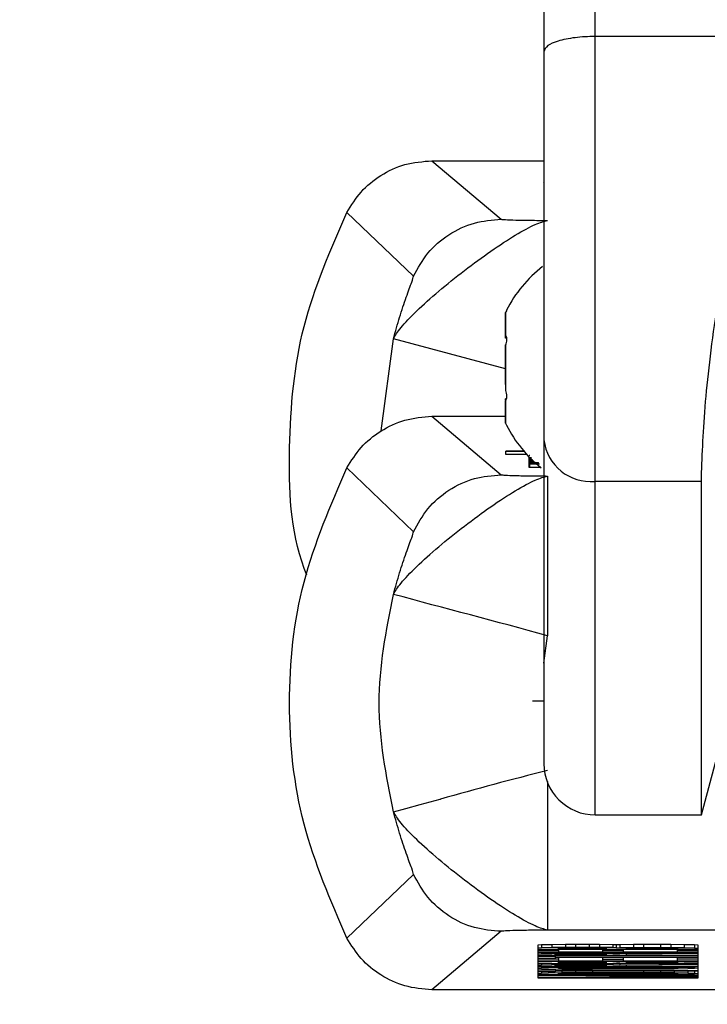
# Model space of a CAD drawing. Header units: inches. Extents: x 218.9 to 312.4, y 214.8 to 247.8.
# Tile 285 of 319: x 275.0143 to 275.0673, y 243.2875 to 243.3634. Entities that reach past the tile are written whole.
import ezdxf

# ---------------------------------------------------------------- set-up
doc = ezdxf.new("R2010")
doc.units = ezdxf.units.IN
doc.header["$LTSCALE"] = 0.25
doc.header["$MEASUREMENT"] = 0
doc.layers.add('ANNOTATIONS', color=1, linetype='Continuous')
doc.layers.add('MOTOR LH', color=7, linetype='Continuous')
doc.styles.add('ARIAL', font='arial.ttf', dxfattribs={"height": 0.09375})
doc.dimstyles.new('STANDARD$0', dxfattribs={"dimtxt": 0.09375, "dimasz": 0.09375, "dimexe": 0.03125, "dimexo": 0.046875, "dimgap": 0.09, "dimtad": 0, "dimtih": 1, "dimtoh": 1, "dimdec": 4, "dimzin": 0, "dimdsep": 46, "dimtxsty": 'ARIAL', "dimcen": 0.09, "dimadec": 0, "dimazin": 0, "dimtfac": 1, "dimtdec": 4, "dimtofl": 0, "dimtmove": 0, "dimatfit": 1, "dimfxl": 1, "dimtolj": 1, "dimtzin": 0, "dimarcsym": 0})

# ---------------------------------------------------------------- blocks, each defined once
blk = doc.blocks.new('*D90')
at = {"layer": 'ANNOTATIONS', "color": 0, "lineweight": -2, "transparency": 16777216}
for p, q in [((274.6393342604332, 245.2463276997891), (274.6393342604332, 245.5328515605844)), ((276.0917321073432, 243.2610440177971), (276.0917321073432, 245.5328515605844)), ((274.7330842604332, 245.5016015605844), (275.1844370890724, 245.5016015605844)), ((275.9979821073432, 245.5016015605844), (275.5466292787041, 245.5016015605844))]:
    blk.add_line(p, q, dxfattribs=at)
at = {"layer": 'ANNOTATIONS', "color": 0, "transparency": 16777216}
for points in [[(274.7330842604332, 245.5172265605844), (274.7330842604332, 245.4859765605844), (274.6393342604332, 245.5016015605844)], [(275.9979821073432, 245.5172265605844), (275.9979821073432, 245.4859765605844), (276.0917321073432, 245.5016015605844)]]:
    blk.add_solid(points, dxfattribs=at)
at = {"layer": 'defpoints', "color": 0, "transparency": 16777216}
for p in [(274.6393342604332, 245.5016015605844), (274.6393342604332, 245.1994526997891), (276.0917321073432, 243.2141690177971)]:
    blk.add_point(p, dxfattribs=at)
at = {"layer": 'ANNOTATIONS', "color": 0, "transparency": 16777216, "insert": (275.3655331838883, 245.5016015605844), "char_height": 0.09375, "attachment_point": 5, "style": 'ARIAL'}
blk.add_mtext('\\A1;25"', dxfattribs=at)
blk = doc.blocks.new('*D92')
at = {"layer": 'ANNOTATIONS', "color": 0, "lineweight": -2, "transparency": 16777216}
for p, q in [((274.7479817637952, 244.5695748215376), (274.7479817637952, 245.2307026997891)), ((276.0917321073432, 243.2610440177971), (276.0917321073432, 245.2307026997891)), ((274.8417317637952, 245.1994526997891), (275.1295350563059, 245.1994526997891)), ((275.9979821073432, 245.1994526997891), (275.7101788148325, 245.1994526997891))]:
    blk.add_line(p, q, dxfattribs=at)
at = {"layer": 'ANNOTATIONS', "color": 0, "transparency": 16777216}
for points in [[(274.8417317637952, 245.2150776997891), (274.8417317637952, 245.1838276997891), (274.7479817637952, 245.1994526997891)], [(275.9979821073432, 245.2150776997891), (275.9979821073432, 245.1838276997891), (276.0917321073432, 245.1994526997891)]]:
    blk.add_solid(points, dxfattribs=at)
at = {"layer": 'defpoints', "color": 0, "transparency": 16777216}
for p in [(274.7479817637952, 245.1994526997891), (274.7479817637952, 244.5226998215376), (276.0917321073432, 243.2141690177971)]:
    blk.add_point(p, dxfattribs=at)
at = {"layer": 'ANNOTATIONS', "color": 0, "transparency": 16777216, "insert": (275.4198569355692, 245.1994526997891), "char_height": 0.09375, "attachment_point": 5, "style": 'ARIAL'}
blk.add_mtext('\\A1;21 1/2"', dxfattribs=at)

msp = doc.modelspace()

# ---------------------------------------------------------------- linework, layer by layer
at = {"layer": 'MOTOR LH'}
for p, q in [((275.0586498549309, 243.327828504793), (275.0586498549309, 243.3797807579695)), ((275.0694760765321, 243.3621011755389), (275.0586498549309, 243.3620988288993)), ((275.0460847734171, 243.352531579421), (275.0514128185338, 243.3480236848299)), ((275.0460847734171, 243.352531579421), (275.0547121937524, 243.352531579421)), ((275.054645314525, 243.3508396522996), (275.054645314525, 243.3508185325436)), ((275.0395376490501, 243.34855402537), (275.0446697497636, 243.3436378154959)), ((275.0517601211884, 243.338857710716), (275.0517601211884, 243.3408500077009)), ((275.042182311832, 243.3317192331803), (275.0431186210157, 243.3388084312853)), ((275.0517601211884, 243.336494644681), (275.0431139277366, 243.3388084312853)), ((275.0517601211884, 243.3389820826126), (275.051809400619, 243.3389820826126)), ((275.0518246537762, 243.338857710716), (275.0517601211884, 243.338857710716)), ((275.0517601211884, 243.3352908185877), (275.0517601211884, 243.3383367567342)), ((275.0518058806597, 243.3341832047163), (275.0517601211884, 243.3341832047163)), ((275.0517601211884, 243.3341174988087), (275.0517601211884, 243.3341832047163)), ((275.0517601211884, 243.3323152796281), (275.0517601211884, 243.3340517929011)), ((275.0460859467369, 243.3328432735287), (275.0514128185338, 243.3283353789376)), ((275.0460859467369, 243.3328432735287), (275.0517601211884, 243.3328432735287)), ((275.0531598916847, 243.3301610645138), (275.0517742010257, 243.3301610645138)), ((275.0517742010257, 243.3298958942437), (275.0517742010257, 243.3301610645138)), ((275.0531763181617, 243.3301399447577), (275.0517742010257, 243.3301399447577)), ((275.0533969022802, 243.3298958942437), (275.0517742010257, 243.3298958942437)), ((275.0536174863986, 243.329825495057), (275.053583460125, 243.3298325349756)), ((275.053583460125, 243.3297762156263), (275.053583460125, 243.3298325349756)), ((275.053583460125, 243.3289103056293), (275.053583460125, 243.3296987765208)), ((275.0536726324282, 243.3294688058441), (275.053583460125, 243.3294828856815)), ((275.0537289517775, 243.3295720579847), (275.0536174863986, 243.3295790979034)), ((275.0541748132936, 243.3291426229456), (275.053625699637, 243.3291426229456)), ((275.053625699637, 243.328896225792), (275.053625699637, 243.3291426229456)), ((275.0536726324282, 243.3295180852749), (275.0536726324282, 243.3296096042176)), ((275.0538157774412, 243.3294688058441), (275.0536726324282, 243.3294688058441)), ((275.0536726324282, 243.3292224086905), (275.0536726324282, 243.3294688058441)), ((275.0537289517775, 243.3295556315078), (275.0537289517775, 243.3296823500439)), ((275.0537289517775, 243.3293561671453), (275.0537289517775, 243.3294523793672)), ((275.0537289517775, 243.3294523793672), (275.0538345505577, 243.3294523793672)), ((275.0538556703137, 243.3294312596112), (275.0537289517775, 243.3294312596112)), ((275.0537289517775, 243.3293772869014), (275.0539143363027, 243.3293772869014)), ((275.0539354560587, 243.3293561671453), (275.0537289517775, 243.3293561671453)), ((275.0540692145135, 243.3291778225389), (275.0540692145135, 243.3292271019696)), ((275.0544024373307, 243.328896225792), (275.0544024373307, 243.3289501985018)), ((275.0395376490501, 243.3288657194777), (275.0446697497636, 243.3239495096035)), ((275.0544024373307, 243.328896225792), (275.053625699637, 243.328896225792)), ((275.0544657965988, 243.3289126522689), (275.0544024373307, 243.3289103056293)), ((275.0549926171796, 243.3282415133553), (275.0549926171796, 243.3159404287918)), ((275.0668396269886, 243.327828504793), (275.0586498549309, 243.327828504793)), ((275.0668396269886, 243.3021351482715), (275.0668396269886, 243.327828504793)), ((275.0547133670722, 243.3138167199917), (275.0549926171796, 243.3159404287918)), ((275.0668396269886, 243.3021351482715), (275.0694772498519, 243.3119769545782)), ((275.0538228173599, 243.3109280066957), (275.0547133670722, 243.3109280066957)), ((275.0586510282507, 243.3021351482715), (275.0668396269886, 243.3021351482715)), ((275.0395376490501, 243.2926406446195), (275.0446709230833, 243.297549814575)), ((275.0514128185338, 243.293163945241), (275.0460859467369, 243.2886630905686)), ((275.0938048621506, 243.2932578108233), (275.0549926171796, 243.2932578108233)), ((275.0542710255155, 243.2921149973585), (275.0545326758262, 243.2921361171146)), ((275.0542710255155, 243.2895595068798), (275.0542710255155, 243.2921149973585)), ((275.0545326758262, 243.2918897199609), (275.0542710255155, 243.2918686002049)), ((275.0545326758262, 243.2921361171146), (275.0553176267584, 243.292154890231)), ((275.0545326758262, 243.2921361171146), (275.0545326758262, 243.2918897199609)), ((275.0553176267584, 243.2919084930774), (275.0545326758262, 243.2918897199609)), ((275.0553176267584, 243.292154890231), (275.0563654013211, 243.2921689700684)), ((275.0553176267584, 243.292154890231), (275.0553176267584, 243.2919084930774)), ((275.0563654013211, 243.2919225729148), (275.0553176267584, 243.2919084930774)), ((275.0558409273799, 243.291873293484), (275.0561025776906, 243.2918850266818)), ((275.0558409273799, 243.2917864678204), (275.0558409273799, 243.291873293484)), ((275.0595063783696, 243.2917864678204), (275.0558409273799, 243.2917864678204)), ((275.0561025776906, 243.2918850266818), (275.0566270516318, 243.29189441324)), ((275.0563654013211, 243.2921689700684), (275.0571503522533, 243.2921736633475)), ((275.0563654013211, 243.2921689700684), (275.0563654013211, 243.2919225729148)), ((275.0571503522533, 243.2919272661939), (275.0563654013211, 243.2919225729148)), ((275.0566270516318, 243.29189441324), (275.057412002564, 243.2918991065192)), ((275.0571503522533, 243.2921736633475), (275.0581969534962, 243.2921736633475)), ((275.0571503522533, 243.2921736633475), (275.0571503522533, 243.2919272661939)), ((275.0581969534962, 243.2919272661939), (275.0571503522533, 243.2919272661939)), ((275.057412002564, 243.2918991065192), (275.0579353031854, 243.2918991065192)), ((275.0579353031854, 243.2918991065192), (275.0587202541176, 243.29189441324)), ((275.0581969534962, 243.2921736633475), (275.0589830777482, 243.2921689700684)), ((275.0581969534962, 243.2921736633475), (275.0581969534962, 243.2919272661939)), ((275.0589830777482, 243.2919225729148), (275.0581969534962, 243.2919272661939)), ((275.0587202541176, 243.29189441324), (275.0592447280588, 243.2918850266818)), ((275.0589830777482, 243.2921689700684), (275.060029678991, 243.292154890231)), ((275.0589830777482, 243.2921689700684), (275.0589830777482, 243.2919225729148)), ((275.060029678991, 243.2919084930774), (275.0589830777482, 243.2919225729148)), ((275.0592447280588, 243.2918850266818), (275.0595063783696, 243.291873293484)), ((275.0595063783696, 243.291873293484), (275.0595063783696, 243.2917864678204)), ((275.060029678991, 243.292154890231), (275.0602913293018, 243.2921455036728)), ((275.060029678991, 243.292154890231), (275.060029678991, 243.2919084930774)), ((275.0602913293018, 243.2918991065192), (275.060029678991, 243.2919084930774)), ((275.0602913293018, 243.2921455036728), (275.0605529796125, 243.292154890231)), ((275.0602913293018, 243.2918991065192), (275.0602913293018, 243.2921455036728)), ((275.0602913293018, 243.2918991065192), (275.0605529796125, 243.2919084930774)), ((275.0605529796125, 243.292154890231), (275.0616007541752, 243.2921689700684)), ((275.0605529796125, 243.292154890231), (275.0605529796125, 243.2919084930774)), ((275.0605529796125, 243.2919084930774), (275.0616007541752, 243.2919225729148)), ((275.0610762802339, 243.291873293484), (275.0613379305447, 243.2918850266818)), ((275.0610762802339, 243.2917864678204), (275.0610762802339, 243.291873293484)), ((275.0650033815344, 243.2917864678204), (275.0610762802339, 243.2917864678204)), ((275.0613379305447, 243.2918850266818), (275.0618624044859, 243.29189441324)), ((275.0616007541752, 243.2921689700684), (275.0623857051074, 243.2921736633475)), ((275.0616007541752, 243.2921689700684), (275.0616007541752, 243.2919225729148)), ((275.0616007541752, 243.2919225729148), (275.0623857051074, 243.2919272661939)), ((275.0618624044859, 243.29189441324), (275.0626473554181, 243.2918991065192)), ((275.0623857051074, 243.2921736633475), (275.063693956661, 243.2921736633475)), ((275.0623857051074, 243.2921736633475), (275.0623857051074, 243.2919272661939)), ((275.0623857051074, 243.2919272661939), (275.063693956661, 243.2919272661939)), ((275.0626473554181, 243.2918991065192), (275.0634323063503, 243.2918991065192)), ((275.0634323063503, 243.2918991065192), (275.0642184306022, 243.29189441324)), ((275.063693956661, 243.2921736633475), (275.064480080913, 243.2921689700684)), ((275.063693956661, 243.2921736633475), (275.063693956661, 243.2919272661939)), ((275.063693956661, 243.2919272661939), (275.064480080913, 243.2919225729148)), ((275.0642184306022, 243.29189441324), (275.0647417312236, 243.2918873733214)), ((275.064480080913, 243.2921689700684), (275.0655266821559, 243.292154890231)), ((275.064480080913, 243.2921689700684), (275.064480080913, 243.2919225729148)), ((275.064480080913, 243.2919225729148), (275.0655266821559, 243.2919084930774)), ((275.0647417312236, 243.2918873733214), (275.0650033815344, 243.291873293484)), ((275.0650033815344, 243.291873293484), (275.0650033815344, 243.2917864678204)), ((275.0655266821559, 243.292154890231), (275.066311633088, 243.2921361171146)), ((275.0655266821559, 243.292154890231), (275.0655266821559, 243.2919084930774)), ((275.0655266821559, 243.2919084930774), (275.066311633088, 243.2918897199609)), ((275.066311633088, 243.2921361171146), (275.0665744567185, 243.2921149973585)), ((275.066311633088, 243.2921361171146), (275.066311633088, 243.2918897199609)), ((275.066311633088, 243.2918897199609), (275.0665744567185, 243.2918686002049)), ((275.0665744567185, 243.2921149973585), (275.0665744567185, 243.2895595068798)), ((275.0665744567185, 243.2917583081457), (275.0542710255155, 243.2917583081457)), ((275.0542710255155, 243.2917231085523), (275.0558409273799, 243.2917231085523)), ((275.0665744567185, 243.2915588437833), (275.0542710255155, 243.2915588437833)), ((275.0542710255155, 243.2915212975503), (275.0665744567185, 243.2915212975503)), ((275.0665744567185, 243.2914954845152), (275.0542710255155, 243.2914954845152)), ((275.0542710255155, 243.2913945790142), (275.0545326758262, 243.2914180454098)), ((275.0665744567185, 243.2912842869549), (275.0542710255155, 243.2912842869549)), ((275.0542710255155, 243.2912490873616), (275.0555792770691, 243.2912490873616)), ((275.0555792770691, 243.2910754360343), (275.0542710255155, 243.2910754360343)), ((275.0542710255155, 243.2910402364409), (275.0558409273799, 243.2910402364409)), ((275.0545326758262, 243.2914954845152), (275.0545326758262, 243.2914180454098)), ((275.0545326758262, 243.2914180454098), (275.0553176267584, 243.2914344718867)), ((275.0553176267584, 243.2914954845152), (275.0553176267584, 243.2914344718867)), ((275.0553176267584, 243.2914344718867), (275.0563654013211, 243.291448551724)), ((275.0555792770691, 243.2913992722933), (275.0558409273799, 243.2914133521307)), ((275.0555792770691, 243.2913124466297), (275.0555792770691, 243.2913992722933)), ((275.0595063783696, 243.2913124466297), (275.0555792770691, 243.2913124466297)), ((275.0555792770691, 243.2912842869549), (275.0555792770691, 243.2911763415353)), ((275.0555792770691, 243.2911763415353), (275.0665744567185, 243.2911763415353)), ((275.0665744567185, 243.2911481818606), (275.0555792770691, 243.2911481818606)), ((275.0555792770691, 243.2911481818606), (275.0555792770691, 243.2910754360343)), ((275.0558409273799, 243.2917583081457), (275.0558409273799, 243.2915846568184)), ((275.0558409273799, 243.2915846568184), (275.0592447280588, 243.2915846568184)), ((275.0558409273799, 243.2914133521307), (275.0563654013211, 243.2914227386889)), ((275.0558409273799, 243.2911481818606), (275.0558409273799, 243.290901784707)), ((275.0563654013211, 243.2914954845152), (275.0563654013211, 243.291448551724)), ((275.0563654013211, 243.291448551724), (275.0571503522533, 243.2914532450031)), ((275.0563654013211, 243.2914227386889), (275.0571503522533, 243.291427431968)), ((275.0571503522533, 243.2914954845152), (275.0571503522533, 243.2914532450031)), ((275.0571503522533, 243.2914532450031), (275.0581969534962, 243.2914532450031)), ((275.0571503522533, 243.291427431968), (275.0579353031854, 243.291427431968)), ((275.0579353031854, 243.291427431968), (275.0587202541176, 243.2914227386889)), ((275.0581969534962, 243.2914954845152), (275.0581969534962, 243.2914532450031)), ((275.0581969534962, 243.2914532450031), (275.0589830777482, 243.291448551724)), ((275.0587202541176, 243.2914227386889), (275.0592447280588, 243.2914133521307)), ((275.0589830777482, 243.2914954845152), (275.0589830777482, 243.291448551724)), ((275.0589830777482, 243.291448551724), (275.060029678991, 243.2914344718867)), ((275.0592447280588, 243.2915846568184), (275.0592447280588, 243.2917583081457)), ((275.0592447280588, 243.2917043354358), (275.0608146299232, 243.2917043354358)), ((275.0592447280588, 243.2914133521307), (275.0595063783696, 243.2913992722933)), ((275.0592447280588, 243.290901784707), (275.0592447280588, 243.2911481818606)), ((275.0592447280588, 243.2910214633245), (275.0608146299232, 243.2910214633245)), ((275.0595063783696, 243.2913992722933), (275.0595063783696, 243.2913124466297)), ((275.060029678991, 243.2914954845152), (275.060029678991, 243.2914344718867)), ((275.060029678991, 243.2914344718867), (275.0605529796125, 243.2914180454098)), ((275.0605529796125, 243.2914954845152), (275.0605529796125, 243.2914180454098)), ((275.0605529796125, 243.2914180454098), (275.0665744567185, 243.2914579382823)), ((275.0608146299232, 243.2917583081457), (275.0608146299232, 243.2915846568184)), ((275.0608146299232, 243.2915846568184), (275.0650033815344, 243.2915846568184)), ((275.0608146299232, 243.2911481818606), (275.0608146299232, 243.290901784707)), ((275.0665744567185, 243.291427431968), (275.0610762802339, 243.2913898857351)), ((275.0610762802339, 243.2913124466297), (275.0610762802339, 243.2913898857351)), ((275.0610762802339, 243.2913124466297), (275.0665744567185, 243.2913124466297)), ((275.0650033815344, 243.2915846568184), (275.0650033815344, 243.2917583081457)), ((275.0650033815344, 243.2917231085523), (275.0665744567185, 243.2917231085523)), ((275.0650033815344, 243.290901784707), (275.0650033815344, 243.2911481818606)), ((275.0650033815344, 243.2910402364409), (275.0665744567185, 243.2910402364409)), ((275.0665744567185, 243.2908759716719), (275.0542710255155, 243.2908759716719)), ((275.0545326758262, 243.2908032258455), (275.0542710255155, 243.29077975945)), ((275.0665744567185, 243.2906718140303), (275.0542710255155, 243.2906694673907)), ((275.0542710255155, 243.2905709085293), (275.0545326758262, 243.2905920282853)), ((275.0665744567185, 243.2904606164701), (275.0542710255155, 243.2904606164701)), ((275.0542710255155, 243.2903526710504), (275.0545326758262, 243.2903737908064)), ((275.0542710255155, 243.2903151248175), (275.0545326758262, 243.2902916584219)), ((275.0545326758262, 243.2908759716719), (275.0545326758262, 243.2908032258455)), ((275.0553176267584, 243.2908196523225), (275.0545326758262, 243.2908032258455)), ((275.0545326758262, 243.2906694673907), (275.0545326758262, 243.2905920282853)), ((275.0545326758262, 243.2905920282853), (275.0553176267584, 243.2906108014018)), ((275.0545326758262, 243.2904606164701), (275.0545326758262, 243.2903737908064)), ((275.0545326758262, 243.2903737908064), (275.0550559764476, 243.2903925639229)), ((275.0545326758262, 243.2902916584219), (275.0550559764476, 243.290275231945)), ((275.0550559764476, 243.2904606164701), (275.0550559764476, 243.2903925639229)), ((275.0550559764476, 243.2903925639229), (275.0561025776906, 243.2904113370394)), ((275.0550559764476, 243.290275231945), (275.0561025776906, 243.2902564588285)), ((275.0553176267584, 243.2908759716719), (275.0553176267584, 243.2908196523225)), ((275.0563654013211, 243.2908337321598), (275.0553176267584, 243.2908196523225)), ((275.0553176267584, 243.2906694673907), (275.0553176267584, 243.2906108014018)), ((275.0553176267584, 243.2906108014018), (275.0563654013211, 243.2906248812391)), ((275.0555792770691, 243.2905756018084), (275.0558409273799, 243.2905896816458)), ((275.0555792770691, 243.2904887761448), (275.0555792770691, 243.2905756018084)), ((275.0595063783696, 243.2904887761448), (275.0555792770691, 243.2904887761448)), ((275.0555792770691, 243.2902658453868), (275.0555792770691, 243.2901344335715)), ((275.0558409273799, 243.290901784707), (275.0592447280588, 243.290901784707)), ((275.0558409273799, 243.2907844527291), (275.0561025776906, 243.2907985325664)), ((275.0558409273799, 243.2906976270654), (275.0558409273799, 243.2907844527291)), ((275.0595063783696, 243.2906976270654), (275.0558409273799, 243.2906976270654)), ((275.0558409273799, 243.2905896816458), (275.0563654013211, 243.2905967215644)), ((275.0558409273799, 243.2903526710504), (275.0561025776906, 243.2903690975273)), ((275.0558409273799, 243.2903151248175), (275.0558409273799, 243.2903526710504)), ((275.0561025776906, 243.290296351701), (275.0558409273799, 243.2903151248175)), ((275.0561025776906, 243.2907985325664), (275.0566270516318, 243.2908079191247)), ((275.0561025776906, 243.2904606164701), (275.0561025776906, 243.2904113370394)), ((275.0561025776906, 243.2904113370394), (275.0571503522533, 243.2904207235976)), ((275.0561025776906, 243.2903690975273), (275.0566270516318, 243.2903831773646)), ((275.0561025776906, 243.290296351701), (275.0561025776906, 243.2903690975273)), ((275.0566270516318, 243.2902846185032), (275.0561025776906, 243.290296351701)), ((275.0561025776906, 243.2902564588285), (275.0571503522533, 243.2902470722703)), ((275.0563654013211, 243.2908759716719), (275.0563654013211, 243.2908337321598)), ((275.0571503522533, 243.2908384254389), (275.0563654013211, 243.2908337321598)), ((275.0563654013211, 243.2906694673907), (275.0563654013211, 243.2906248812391)), ((275.0563654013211, 243.2906248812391), (275.0571503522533, 243.2906295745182)), ((275.0563654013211, 243.2905967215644), (275.0571503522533, 243.2906014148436)), ((275.0566270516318, 243.2908079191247), (275.057412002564, 243.2908126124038)), ((275.0566270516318, 243.2903831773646), (275.057412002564, 243.2903925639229)), ((275.0566270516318, 243.2902846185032), (275.0566270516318, 243.2903831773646)), ((275.057412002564, 243.290275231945), (275.0566270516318, 243.2902846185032)), ((275.0571503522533, 243.2908759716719), (275.0571503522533, 243.2908384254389)), ((275.0581969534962, 243.2908384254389), (275.0571503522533, 243.2908384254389)), ((275.0571503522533, 243.2906694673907), (275.0571503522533, 243.2906295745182)), ((275.0571503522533, 243.2906295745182), (275.0581969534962, 243.2906295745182)), ((275.0571503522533, 243.2906014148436), (275.0579353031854, 243.2906014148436)), ((275.0571503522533, 243.2904606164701), (275.0571503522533, 243.2904207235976)), ((275.0571503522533, 243.2904207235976), (275.0584586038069, 243.2904254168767)), ((275.057412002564, 243.2908126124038), (275.0579353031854, 243.2908126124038)), ((275.057412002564, 243.2903925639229), (275.0584586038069, 243.290397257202)), ((275.057412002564, 243.290275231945), (275.057412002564, 243.2903925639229)), ((275.0584586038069, 243.2902705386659), (275.057412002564, 243.290275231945)), ((275.0579353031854, 243.2908126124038), (275.0587202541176, 243.2908079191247)), ((275.0579353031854, 243.2906014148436), (275.0587202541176, 243.2905967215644)), ((275.0581969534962, 243.2908759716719), (275.0581969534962, 243.2908384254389)), ((275.0589830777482, 243.2908337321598), (275.0581969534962, 243.2908384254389)), ((275.0581969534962, 243.2906694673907), (275.0581969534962, 243.2906295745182)), ((275.0581969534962, 243.2906295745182), (275.0589830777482, 243.2906248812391)), ((275.0584586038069, 243.2904606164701), (275.0584586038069, 243.2904254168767)), ((275.0584586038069, 243.2904254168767), (275.0623857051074, 243.2904254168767)), ((275.0584586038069, 243.290397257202), (275.0623857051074, 243.290397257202)), ((275.0584586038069, 243.2902705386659), (275.0584586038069, 243.290397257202)), ((275.0623857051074, 243.2902705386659), (275.0584586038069, 243.2902705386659)), ((275.0587202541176, 243.2908079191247), (275.0592447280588, 243.2907985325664)), ((275.0587202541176, 243.2905967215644), (275.0592447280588, 243.2905896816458)), ((275.0589830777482, 243.2908759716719), (275.0589830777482, 243.2908337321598)), ((275.060029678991, 243.290821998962), (275.0589830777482, 243.2908337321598)), ((275.0589830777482, 243.2906718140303), (275.0589830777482, 243.2906248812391)), ((275.0589830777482, 243.2906248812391), (275.060029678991, 243.2906108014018)), ((275.0592447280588, 243.2907985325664), (275.0595063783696, 243.2907844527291)), ((275.0592447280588, 243.2905896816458), (275.0595063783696, 243.2905756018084)), ((275.0595063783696, 243.2907844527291), (275.0595063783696, 243.2906976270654)), ((275.0595063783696, 243.2905756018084), (275.0595063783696, 243.2904887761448)), ((275.060029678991, 243.2908759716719), (275.060029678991, 243.290821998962)), ((275.0602913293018, 243.2908126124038), (275.060029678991, 243.290821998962)), ((275.060029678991, 243.2906718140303), (275.060029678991, 243.2906108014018)), ((275.060029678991, 243.2906108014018), (275.0605529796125, 243.2905943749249)), ((275.0602913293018, 243.2908126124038), (275.0602913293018, 243.2908759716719)), ((275.0602913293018, 243.2908126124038), (275.0605529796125, 243.290821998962)), ((275.0605529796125, 243.2908759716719), (275.0605529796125, 243.290821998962)), ((275.0605529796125, 243.290821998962), (275.0616007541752, 243.2908337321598)), ((275.0605529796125, 243.2906718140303), (275.0605529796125, 243.2905943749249)), ((275.0605529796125, 243.2905943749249), (275.0665744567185, 243.2906342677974)), ((275.0608146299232, 243.290901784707), (275.0650033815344, 243.290901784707)), ((275.0610762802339, 243.2907844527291), (275.0613391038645, 243.2907985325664)), ((275.0610762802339, 243.2906976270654), (275.0610762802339, 243.2907844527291)), ((275.0650033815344, 243.2906976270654), (275.0610762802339, 243.2906976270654)), ((275.0665744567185, 243.2906014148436), (275.0610762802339, 243.2905662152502)), ((275.0610762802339, 243.2904887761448), (275.0610762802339, 243.2905662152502)), ((275.0610762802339, 243.2904887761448), (275.0665744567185, 243.2904887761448)), ((275.0613391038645, 243.2907985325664), (275.0618624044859, 243.2908079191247)), ((275.0616007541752, 243.2908759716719), (275.0616007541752, 243.2908337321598)), ((275.0616007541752, 243.2908337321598), (275.0623857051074, 243.2908384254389)), ((275.0618624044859, 243.2908079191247), (275.0626473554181, 243.2908126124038)), ((275.0623857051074, 243.2908759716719), (275.0623857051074, 243.2908384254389)), ((275.0623857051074, 243.2908384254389), (275.063693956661, 243.2908384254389)), ((275.0623857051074, 243.2904606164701), (275.0623857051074, 243.2904254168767)), ((275.0623857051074, 243.2904254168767), (275.063693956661, 243.2904207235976)), ((275.0623857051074, 243.290397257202), (275.0634323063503, 243.2903925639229)), ((275.0623857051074, 243.2902705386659), (275.0623857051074, 243.290397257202)), ((275.0634323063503, 243.290275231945), (275.0623857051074, 243.2902705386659)), ((275.0626473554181, 243.2908126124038), (275.0634323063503, 243.2908126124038)), ((275.0634323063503, 243.2908126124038), (275.0642184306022, 243.2908079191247)), ((275.0634323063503, 243.2903925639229), (275.0642184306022, 243.2903831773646)), ((275.0634323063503, 243.290275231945), (275.0634323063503, 243.2903925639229)), ((275.0642184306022, 243.2902846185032), (275.0634323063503, 243.290275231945)), ((275.063693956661, 243.2908759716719), (275.063693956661, 243.2908384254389)), ((275.063693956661, 243.2908384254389), (275.064480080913, 243.2908337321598)), ((275.063693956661, 243.2904606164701), (275.063693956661, 243.2904207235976)), ((275.063693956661, 243.2904207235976), (275.0647417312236, 243.2904113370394)), ((275.0647417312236, 243.2902564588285), (275.063693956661, 243.2902470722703)), ((275.0642184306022, 243.2908079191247), (275.0647417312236, 243.2907985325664)), ((275.0642184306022, 243.2903831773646), (275.0647417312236, 243.2903714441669)), ((275.0642184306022, 243.2902846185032), (275.0642184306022, 243.2903831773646)), ((275.0647417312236, 243.290296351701), (275.0642184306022, 243.2902846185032)), ((275.064480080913, 243.2908759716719), (275.064480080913, 243.2908337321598)), ((275.064480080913, 243.2908337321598), (275.0655266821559, 243.290821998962)), ((275.0647417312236, 243.2907985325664), (275.0650033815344, 243.2907844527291)), ((275.0647417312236, 243.2904606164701), (275.0647417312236, 243.2904113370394)), ((275.0647417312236, 243.2904113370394), (275.0657883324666, 243.2903925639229)), ((275.0647417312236, 243.2903714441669), (275.0650033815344, 243.2903526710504)), ((275.0647417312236, 243.290296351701), (275.0647417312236, 243.2903714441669)), ((275.0650033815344, 243.2903151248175), (275.0647417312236, 243.290296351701)), ((275.0657883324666, 243.290275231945), (275.0647417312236, 243.2902564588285)), ((275.0650033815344, 243.2907844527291), (275.0650033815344, 243.2906976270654)), ((275.0650033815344, 243.2903526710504), (275.0650033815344, 243.2903151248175)), ((275.0655266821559, 243.2908759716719), (275.0655266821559, 243.290821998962)), ((275.0655266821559, 243.290821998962), (275.066311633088, 243.2908032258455)), ((275.0657883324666, 243.2904606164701), (275.0657883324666, 243.2903925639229)), ((275.0657883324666, 243.2903925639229), (275.066311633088, 243.2903737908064)), ((275.066311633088, 243.2902940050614), (275.0657883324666, 243.290275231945)), ((275.066311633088, 243.2908759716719), (275.066311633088, 243.2908032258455)), ((275.066311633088, 243.2908032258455), (275.0665744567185, 243.29077975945)), ((275.066311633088, 243.2904606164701), (275.066311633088, 243.2903737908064)), ((275.066311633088, 243.2903737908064), (275.0665744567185, 243.2903526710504)), ((275.0665744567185, 243.2903151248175), (275.066311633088, 243.2902940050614)), ((275.0542710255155, 243.2902071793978), (275.0555792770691, 243.2902071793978)), ((275.0555792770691, 243.2900335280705), (275.0542710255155, 243.2900335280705)), ((275.0542710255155, 243.2899232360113), (275.0545326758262, 243.2899467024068)), ((275.0542710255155, 243.2898880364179), (275.0545326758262, 243.2898645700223)), ((275.0542710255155, 243.2897777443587), (275.0665744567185, 243.2897777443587)), ((275.0652650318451, 243.289669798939), (275.0542710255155, 243.2897378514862)), ((275.0542710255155, 243.2896017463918), (275.0652650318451, 243.289669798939)), ((275.0665744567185, 243.2895595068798), (275.0542710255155, 243.2895595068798)), ((275.0545326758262, 243.2900335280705), (275.0545326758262, 243.2899467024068)), ((275.0545326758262, 243.2899467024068), (275.0550559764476, 243.2899654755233)), ((275.0545326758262, 243.2898645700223), (275.0550559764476, 243.2898457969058)), ((275.0550559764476, 243.2900335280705), (275.0550559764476, 243.2899654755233)), ((275.0550559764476, 243.2899654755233), (275.0561025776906, 243.2899842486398)), ((275.0550559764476, 243.2898457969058), (275.0561025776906, 243.2898293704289)), ((275.0555792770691, 243.2901344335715), (275.0665744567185, 243.2901344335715)), ((275.0665744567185, 243.2901062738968), (275.0555792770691, 243.2901062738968)), ((275.0555792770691, 243.2901062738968), (275.0555792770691, 243.2900335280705)), ((275.0558409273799, 243.2899232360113), (275.0561025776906, 243.2899420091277)), ((275.0558409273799, 243.2898880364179), (275.0558409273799, 243.2899232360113)), ((275.0561025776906, 243.2898692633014), (275.0558409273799, 243.2898880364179)), ((275.0561025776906, 243.2901062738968), (275.0561025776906, 243.2899842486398)), ((275.0561025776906, 243.2899842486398), (275.0571503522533, 243.2899912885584)), ((275.0561025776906, 243.2899420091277), (275.0566270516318, 243.2899560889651)), ((275.0561025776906, 243.2898692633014), (275.0561025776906, 243.2899420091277)), ((275.0566270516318, 243.2898551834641), (275.0561025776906, 243.2898692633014)), ((275.0561025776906, 243.2898293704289), (275.0571503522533, 243.2898199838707)), ((275.0566270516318, 243.2899560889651), (275.057412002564, 243.2899654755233)), ((275.0566270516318, 243.2898551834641), (275.0566270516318, 243.2899560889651)), ((275.057412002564, 243.2898457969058), (275.0566270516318, 243.2898551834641)), ((275.0665744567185, 243.2897519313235), (275.0568887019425, 243.2897519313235)), ((275.0568887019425, 243.2897519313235), (275.0665744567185, 243.2896885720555)), ((275.0665744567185, 243.2896510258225), (275.0568887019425, 243.2895876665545)), ((275.0568887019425, 243.2895876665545), (275.0665744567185, 243.2895876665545)), ((275.0571503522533, 243.2902470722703), (275.0584586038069, 243.2902423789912)), ((275.0571503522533, 243.2901062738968), (275.0571503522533, 243.2899912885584)), ((275.0571503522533, 243.2899912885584), (275.0584586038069, 243.2899959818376)), ((275.0571503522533, 243.2898199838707), (275.0584586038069, 243.2898152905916)), ((275.057412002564, 243.2899654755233), (275.0584586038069, 243.2899701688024)), ((275.057412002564, 243.2898457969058), (275.057412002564, 243.2899654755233)), ((275.0584586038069, 243.2898411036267), (275.057412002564, 243.2898457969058)), ((275.0623857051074, 243.2902423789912), (275.0584586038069, 243.2902423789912)), ((275.0584586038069, 243.2901062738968), (275.0584586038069, 243.2899959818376)), ((275.0584586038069, 243.2899959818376), (275.0623857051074, 243.2899959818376)), ((275.0584586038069, 243.2899701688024), (275.0623857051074, 243.2899701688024)), ((275.0584586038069, 243.2898411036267), (275.0584586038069, 243.2899701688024)), ((275.0623857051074, 243.2898411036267), (275.0584586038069, 243.2898411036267)), ((275.0623857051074, 243.2898152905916), (275.0584586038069, 243.2898152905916)), ((275.063693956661, 243.2902470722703), (275.0623857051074, 243.2902423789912)), ((275.0623857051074, 243.2901062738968), (275.0623857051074, 243.2899959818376)), ((275.0623857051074, 243.2899959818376), (275.063693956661, 243.2899912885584)), ((275.0623857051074, 243.2899701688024), (275.0634323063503, 243.2899654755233)), ((275.0623857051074, 243.2898411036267), (275.0623857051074, 243.2899701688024)), ((275.0634323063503, 243.2898457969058), (275.0623857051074, 243.2898411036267)), ((275.063693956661, 243.2898199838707), (275.0623857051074, 243.2898152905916)), ((275.0634323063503, 243.2899654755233), (275.0642184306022, 243.2899560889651)), ((275.0634323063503, 243.2898457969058), (275.0634323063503, 243.2899654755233)), ((275.0642184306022, 243.2898551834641), (275.0634323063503, 243.2898457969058)), ((275.063693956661, 243.2901062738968), (275.063693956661, 243.2899912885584)), ((275.063693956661, 243.2899912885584), (275.0647417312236, 243.2899842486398)), ((275.0647417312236, 243.2898293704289), (275.063693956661, 243.2898199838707)), ((275.0642184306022, 243.2899560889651), (275.0647417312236, 243.2899420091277)), ((275.0642184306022, 243.2898551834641), (275.0642184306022, 243.2899560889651)), ((275.0647417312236, 243.2898692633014), (275.0642184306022, 243.2898551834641)), ((275.0647417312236, 243.2901062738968), (275.0647417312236, 243.2899842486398)), ((275.0647417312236, 243.2899842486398), (275.0657883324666, 243.2899654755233)), ((275.0647417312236, 243.2899420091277), (275.0650033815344, 243.2899232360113)), ((275.0647417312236, 243.2898692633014), (275.0647417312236, 243.2899420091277)), ((275.0650033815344, 243.2898880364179), (275.0647417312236, 243.2898692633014)), ((275.0657883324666, 243.2898457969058), (275.0647417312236, 243.2898293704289)), ((275.0650033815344, 243.2899232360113), (275.0650033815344, 243.2898880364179)), ((275.0657883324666, 243.2901062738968), (275.0657883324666, 243.2899654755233)), ((275.0657883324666, 243.2899654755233), (275.066311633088, 243.2899467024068)), ((275.066311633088, 243.2898645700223), (275.0657883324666, 243.2898457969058)), ((275.066311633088, 243.2901062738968), (275.066311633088, 243.2899467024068)), ((275.066311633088, 243.2899467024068), (275.0665744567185, 243.2899232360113)), ((275.0665744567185, 243.2898880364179), (275.066311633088, 243.2898645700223)), ((275.1027115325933, 243.2886630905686), (275.0460859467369, 243.2886630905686))]:
    msp.add_line(p, q, dxfattribs=at)
at = {"layer": 'MOTOR LH', "flags": 128}
for points in [[(275.0518281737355, 243.3410119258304), (275.0518140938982, 243.340976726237), (275.0517742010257, 243.3408828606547), (275.0517601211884, 243.3408500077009)], [(275.0431139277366, 243.3023791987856), (275.0440596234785, 243.3026326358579), (275.0451871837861, 243.3029330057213), (275.0467289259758, 243.3033483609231), (275.0467300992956, 243.3033460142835)]]:
    msp.add_lwpolyline(points, dxfattribs=at)
at = {"layer": 'MOTOR LH'}
for centre, radius, start, end in [((275.0606184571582, 243.3365824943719), 0.009842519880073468, 127.6538827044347, 153.2864658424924), ((275.0606184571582, 243.3365824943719), 0.00984251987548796, 206.7245517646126, 231.478213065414), ((275.0583135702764, 243.3314359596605), 0.003623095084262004, 186.4441765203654, 275.3256853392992), ((257.2702832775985, 243.3141694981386), 17.78837182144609, 359.9612377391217, 0.04399523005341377), ((273.9373550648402, 239.1644554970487), 4.299295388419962, 74.93241172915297, 75.09628990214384), ((275.1312415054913, 243.0043267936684), 0.3107324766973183, 104.2045490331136, 105.7818133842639), ((275.0586504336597, 243.3060711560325), 0.003937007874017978, 180.0009021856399, 270.0009021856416)]:
    msp.add_arc(centre, radius, start, end, dxfattribs=at)
for points, knots in [([(275.0547110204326, 243.4507572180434), (275.0547110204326, 243.4507572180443), (275.0547110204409, 243.4507572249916), (275.0547110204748, 243.4504472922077), (275.0547110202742, 243.4490644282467), (275.0547110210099, 243.4468106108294), (275.0547110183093, 243.4437630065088), (275.0547110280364, 243.439977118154), (275.0547109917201, 243.4354817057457), (275.0547111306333, 243.4302599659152), (275.054710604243, 243.4242816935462), (275.0547126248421, 243.4176390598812), (275.0547120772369, 243.410362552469), (275.0547122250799, 243.4025966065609), (275.0547121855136, 243.3944635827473), (275.0547121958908, 243.3860860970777), (275.0547121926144, 243.3749172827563), (275.0547121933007, 243.3664778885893), (275.0547121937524, 243.3609231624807)], [0, 0, 0, 0, 8.584899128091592e-06, 0.06392778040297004, 0.1278487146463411, 0.1903500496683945, 0.2528588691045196, 0.3130910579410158, 0.3733157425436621, 0.4350635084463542, 0.4968272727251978, 0.5604164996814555, 0.6240138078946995, 0.688103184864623, 0.7521815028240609, 0.8153024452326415, 0.878433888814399, 1, 1, 1, 1]), ([(275.0586498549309, 243.3620988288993), (275.0583874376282, 243.3620947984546), (275.0578594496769, 243.3620866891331), (275.0570969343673, 243.3620191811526), (275.0563934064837, 243.3619040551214), (275.055622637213, 243.361714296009), (275.0548841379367, 243.3613932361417), (275.0547717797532, 243.3610860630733), (275.0547121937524, 243.3609231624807)], [0, 0, 0, 0, 0.1230267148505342, 0.2475317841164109, 0.3741830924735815, 0.502999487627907, 0.7364297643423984, 1, 1, 1, 1]), ([(275.0547121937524, 243.3609231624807), (275.0547121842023, 243.3597921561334), (275.0547121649, 243.3575062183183), (275.0547123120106, 243.3535158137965), (275.0547117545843, 243.3493252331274), (275.0547137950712, 243.3450948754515), (275.0547132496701, 243.3409765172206), (275.0547133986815, 243.3371264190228), (275.0547133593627, 243.3336786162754), (275.0547133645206, 243.3319061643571), (275.0547133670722, 243.3310293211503)], [0, 0, 0, 0, 0.1237007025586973, 0.2500181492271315, 0.3763217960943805, 0.4999683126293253, 0.6236496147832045, 0.7499823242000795, 0.8763146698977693, 0.9999999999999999, 0.9999999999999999, 0.9999999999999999, 0.9999999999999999]), ([(275.0395376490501, 243.34855402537), (275.0398746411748, 243.349099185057), (275.0405602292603, 243.3502082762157), (275.0421191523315, 243.3514706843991), (275.043994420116, 243.3523581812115), (275.0453809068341, 243.352473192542), (275.0460847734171, 243.352531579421)], [0, 0, 0, 0, 0.237943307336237, 0.4840798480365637, 0.7380869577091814, 1, 1, 1, 1]), ([(275.0668396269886, 243.327828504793), (275.0668985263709, 243.3296210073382), (275.0670163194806, 243.3332058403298), (275.067922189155, 243.3409198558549), (275.0689455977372, 243.3464763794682), (275.0694760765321, 243.3493565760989)], [0, 0, 0, 0, 0.3251000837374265, 0.6501689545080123, 1, 1, 1, 1]), ([(275.0364306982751, 243.320596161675), (275.0363642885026, 243.320770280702), (275.035182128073, 243.3238697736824), (275.0349075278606, 243.3304766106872), (275.03574086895, 243.3398878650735), (275.0382720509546, 243.3456652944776), (275.0395376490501, 243.34855402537)], [0, 0, 0, 0, 0.01945088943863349, 0.3462453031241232, 0.673120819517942, 1, 1, 1, 1]), ([(275.0431139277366, 243.3388084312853), (275.0432661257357, 243.3390682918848), (275.0435707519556, 243.339588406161), (275.0448442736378, 243.3409293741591), (275.0465523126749, 243.3424663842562), (275.0485677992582, 243.344091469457), (275.0506583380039, 243.3456129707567), (275.0525497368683, 243.3468555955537), (275.0541548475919, 243.347716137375), (275.054713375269, 243.3478585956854), (275.0549926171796, 243.3479298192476)], [0, 0, 0, 0, 0.1249422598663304, 0.2500735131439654, 0.375037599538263, 0.5000559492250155, 0.6250584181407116, 0.7499922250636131, 0.8750059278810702, 1, 1, 1, 1]), ([(275.0446697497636, 243.3436378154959), (275.0450034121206, 243.3442498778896), (275.0456847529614, 243.3454997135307), (275.0473412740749, 243.3469076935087), (275.0492993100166, 243.3478527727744), (275.0507182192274, 243.3479675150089), (275.0514128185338, 243.3480236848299)], [0, 0, 0, 0, 0.2448256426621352, 0.4999356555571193, 0.7552032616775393, 0.9999999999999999, 0.9999999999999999, 0.9999999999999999, 0.9999999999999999]), ([(275.0514128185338, 243.3480236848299), (275.051488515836, 243.3480133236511), (275.0516435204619, 243.3479921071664), (275.0525086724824, 243.3479636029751), (275.053611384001, 243.3479429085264), (275.0545389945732, 243.3479341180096), (275.0549926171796, 243.3479298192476)], [0, 0, 0, 0, 0.2428676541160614, 0.4973177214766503, 0.7541769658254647, 1, 1, 1, 1]), ([(275.0431186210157, 243.3388084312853), (275.0432741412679, 243.3393714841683), (275.0435924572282, 243.3405239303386), (275.0440956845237, 243.3420151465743), (275.0445746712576, 243.3432901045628), (275.0446388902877, 243.3435249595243), (275.0446697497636, 243.3436378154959)], [0, 0, 0, 0, 0.2536233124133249, 0.5191114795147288, 0.76891635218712, 1, 1, 1, 1]), ([(275.0517601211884, 243.3408500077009), (275.0517601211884, 243.340753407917), (275.0517601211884, 243.3405601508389), (275.0517601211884, 243.3398435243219), (275.0517601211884, 243.3392833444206), (275.0517601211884, 243.339097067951)], [0, 0, 0, 0, 0.4001462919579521, 0.8005308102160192, 1, 1, 1, 1]), ([(275.0517601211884, 243.339097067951), (275.0517774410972, 243.3390660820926), (275.0518120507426, 243.3390041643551), (275.051833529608, 243.338838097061), (275.051822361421, 243.3386402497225), (275.0517958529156, 243.3384661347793), (275.0517687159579, 243.3383678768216), (275.0517601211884, 243.3383367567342)], [0, 0, 0, 0, 0.2301842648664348, 0.4599675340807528, 0.6796200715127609, 0.8985298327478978, 0.9999999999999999, 0.9999999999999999, 0.9999999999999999, 0.9999999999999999]), ([(275.0517601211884, 243.3383367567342), (275.0517601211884, 243.337877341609), (275.0517601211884, 243.3369594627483), (275.0517601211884, 243.3357227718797), (275.0517601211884, 243.3350519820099), (275.0517601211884, 243.3348285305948)], [0, 0, 0, 0, 0.4005755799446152, 0.8003216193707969, 1, 1, 1, 1]), ([(275.0517601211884, 243.3348285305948), (275.0517781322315, 243.3347565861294), (275.0518142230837, 243.3346124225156), (275.0518323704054, 243.3343992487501), (275.0518247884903, 243.3342223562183), (275.0517950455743, 243.3341195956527), (275.0517686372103, 243.3340807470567), (275.0517601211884, 243.334068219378)], [0, 0, 0, 0, 0.229571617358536, 0.4600197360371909, 0.6791415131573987, 0.8965313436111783, 1, 1, 1, 1]), ([(275.0517601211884, 243.334068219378), (275.0517601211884, 243.3337064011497), (275.0517601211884, 243.332982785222), (275.0517601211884, 243.3324604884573), (275.0517601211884, 243.3323515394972), (275.0517601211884, 243.3323152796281)], [0, 0, 0, 0, 0.4002000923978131, 0.8003774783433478, 1, 1, 1, 1]), ([(275.0395376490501, 243.3288657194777), (275.0398744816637, 243.3294110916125), (275.0405594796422, 243.3305201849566), (275.0421205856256, 243.3317792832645), (275.0439940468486, 243.3326708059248), (275.0453815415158, 243.3327851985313), (275.0460859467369, 243.3328432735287)], [0, 0, 0, 0, 0.2379248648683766, 0.4838547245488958, 0.7379626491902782, 1, 1, 1, 1]), ([(275.0517601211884, 243.3323152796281), (275.0517782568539, 243.3322737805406), (275.0518145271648, 243.3321907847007), (275.0518265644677, 243.3321521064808), (275.0518289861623, 243.3321531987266), (275.0518293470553, 243.3321533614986)], [0, 0, 0, 0, 0.4597581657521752, 0.9194904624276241, 1, 1, 1, 1]), ([(275.0547133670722, 243.3310293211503), (275.0547133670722, 243.3285629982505), (275.0547133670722, 243.3235831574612), (275.0547133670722, 243.3175082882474), (275.0547133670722, 243.3125065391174), (275.0547133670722, 243.3088538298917), (275.0547133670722, 243.306509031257), (275.0547133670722, 243.306216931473), (275.0547133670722, 243.3060704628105)], [0, 0, 0, 0, 0.159573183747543, 0.3221999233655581, 0.487683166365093, 0.6573210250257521, 0.8281692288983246, 1, 1, 1, 1]), ([(275.0537395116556, 243.329522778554), (275.0536915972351, 243.3295250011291), (275.0535913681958, 243.3295296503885), (275.053586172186, 243.3295359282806), (275.053583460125, 243.3295392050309)], [0, 0, 0, 0, 0.478049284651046, 0.9999999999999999, 0.9999999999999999, 0.9999999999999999, 0.9999999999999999]), ([(275.053583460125, 243.3294828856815), (275.0535921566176, 243.329485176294), (275.0536066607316, 243.3294889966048), (275.0537193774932, 243.3294944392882), (275.0538157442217, 243.3294962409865), (275.0538544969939, 243.3294969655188)], [0, 0, 0, 0, 0.472366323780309, 0.7878181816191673, 1, 1, 1, 1]), ([(275.053583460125, 243.3292576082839), (275.0536030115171, 243.3292629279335), (275.0536388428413, 243.3292726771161), (275.0539341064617, 243.3292872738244), (275.0541893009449, 243.3292929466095), (275.0542886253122, 243.3292951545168)], [0, 0, 0, 0, 0.4231416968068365, 0.7754807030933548, 0.9999999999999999, 0.9999999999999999, 0.9999999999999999, 0.9999999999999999]), ([(275.0540692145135, 243.3292271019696), (275.0539720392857, 243.3292302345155), (275.0537359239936, 243.3292378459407), (275.0535999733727, 243.3292473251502), (275.0535873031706, 243.3292552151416), (275.053583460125, 243.3292576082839)], [0, 0, 0, 0, 0.3276249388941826, 0.7960594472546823, 1, 1, 1, 1]), ([(275.053583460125, 243.3291567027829), (275.0535868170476, 243.3291592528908), (275.053593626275, 243.3291644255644), (275.05365072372, 243.3291670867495), (275.0536796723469, 243.3291684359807)], [0, 0, 0, 0, 0.4929961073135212, 1, 1, 1, 1]), ([(275.053625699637, 243.3291426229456), (275.0536151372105, 243.3291449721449), (275.0535939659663, 243.3291496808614), (275.0535869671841, 243.3291543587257), (275.053583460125, 243.3291567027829)], [0, 0, 0, 0, 0.4989043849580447, 1, 1, 1, 1]), ([(275.0536796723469, 243.3291684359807), (275.0537171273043, 243.3291698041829), (275.0537917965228, 243.3291725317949), (275.0539330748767, 243.3291779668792), (275.0540132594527, 243.3291778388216), (275.0540234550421, 243.3291778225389)], [0, 0, 0, 0, 0.4676586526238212, 0.9323119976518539, 0.9999999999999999, 0.9999999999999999, 0.9999999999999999, 0.9999999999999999]), ([(275.0540234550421, 243.3291778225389), (275.0540858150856, 243.3291788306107), (275.0541938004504, 243.3291805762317), (275.0543107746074, 243.3291802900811), (275.0543601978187, 243.3291801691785)], [0, 0, 0, 0, 0.577486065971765, 1, 1, 1, 1]), ([(275.0543285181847, 243.329220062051), (275.0543166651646, 243.3292200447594), (275.0542129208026, 243.3292198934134), (275.054136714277, 243.3292237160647), (275.0540692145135, 243.3292271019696)], [0, 0, 0, 0, 0.1142521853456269, 1, 1, 1, 1]), ([(275.0395376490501, 243.2926406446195), (275.0382830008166, 243.295526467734), (275.0357739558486, 243.3012975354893), (275.0347831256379, 243.3107526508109), (275.0357719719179, 243.3202084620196), (275.0382824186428, 243.3259799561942), (275.0395376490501, 243.3288657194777)], [0, 0, 0, 0, 0.2500077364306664, 0.4999653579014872, 0.7499812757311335, 1, 1, 1, 1]), ([(275.0431139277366, 243.319120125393), (275.043266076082, 243.319379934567), (275.0435705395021, 243.3198998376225), (275.0448442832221, 243.321241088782), (275.046552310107, 243.3227780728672), (275.0485677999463, 243.3244031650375), (275.0506583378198, 243.3259246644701), (275.0525497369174, 243.3271672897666), (275.0541548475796, 243.3280278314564), (275.0547133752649, 243.3281702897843), (275.0549926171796, 243.3282415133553)], [0, 0, 0, 0, 0.1249877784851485, 0.2501125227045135, 0.3750701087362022, 0.5000819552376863, 0.6250779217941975, 0.7500052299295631, 0.8750124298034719, 1, 1, 1, 1]), ([(275.0446697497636, 243.3239495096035), (275.0450034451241, 243.3245614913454), (275.04568485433, 243.3258111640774), (275.0473408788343, 243.3272204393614), (275.0493006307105, 243.328160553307), (275.0507187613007, 243.3282779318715), (275.0514128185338, 243.3283353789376)], [0, 0, 0, 0, 0.2448476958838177, 0.499981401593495, 0.755282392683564, 1, 1, 1, 1]), ([(275.0514128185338, 243.3283353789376), (275.0514885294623, 243.3283250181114), (275.0516435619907, 243.328303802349), (275.0525086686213, 243.328275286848), (275.0536122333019, 243.3282546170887), (275.0545394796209, 243.3282458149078), (275.0549926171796, 243.3282415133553)], [0, 0, 0, 0, 0.2428753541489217, 0.4973334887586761, 0.7543510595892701, 1, 1, 1, 1]), ([(275.053625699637, 243.328896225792), (275.0536151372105, 243.3288985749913), (275.0535939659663, 243.3289032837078), (275.0535869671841, 243.3289079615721), (275.053583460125, 243.3289103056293)], [0, 0, 0, 0, 0.4989043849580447, 1, 1, 1, 1]), ([(275.0431186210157, 243.3191177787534), (275.0432741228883, 243.3196816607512), (275.0435922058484, 243.3208350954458), (275.044095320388, 243.3223269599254), (275.0445761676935, 243.3236017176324), (275.0446401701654, 243.3238366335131), (275.0446709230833, 243.3239495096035)], [0, 0, 0, 0, 0.2538408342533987, 0.5192377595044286, 0.7689957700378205, 1, 1, 1, 1]), ([(275.0431186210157, 243.3023791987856), (275.0425659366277, 243.3051693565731), (275.0414607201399, 243.3107489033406), (275.0425660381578, 243.3163284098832), (275.0431186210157, 243.3191177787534)], [0, 0, 0, 0, 0.5000688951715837, 1, 1, 1, 1]), ([(275.0549926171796, 243.3046953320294), (275.0549926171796, 243.3034041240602), (275.0549926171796, 243.3005275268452), (275.0549926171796, 243.2967649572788), (275.0549926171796, 243.2939014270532), (275.0549926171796, 243.2934723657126), (275.0549926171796, 243.2932578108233)], [0, 0, 0, 0, 0.2135081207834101, 0.4756606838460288, 0.7378007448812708, 1, 1, 1, 1]), ([(275.0549926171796, 243.2932578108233), (275.054713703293, 243.2933291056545), (275.0541555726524, 243.2934717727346), (275.0525512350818, 243.2943320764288), (275.0506584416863, 243.2955742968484), (275.0485677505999, 243.2970962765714), (275.0465523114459, 243.2987212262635), (275.044844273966, 243.3002582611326), (275.0435707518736, 243.3015992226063), (275.0432661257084, 243.3021193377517), (275.0431139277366, 243.3023791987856)], [0, 0, 0, 0, 0.1249202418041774, 0.249976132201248, 0.3749515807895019, 0.4999441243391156, 0.6249624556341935, 0.7499265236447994, 0.8750577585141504, 1, 1, 1, 1]), ([(275.0446709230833, 243.297549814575), (275.0446402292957, 243.2976625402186), (275.044576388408, 243.2978970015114), (275.0440950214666, 243.2991730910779), (275.0435926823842, 243.3006633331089), (275.043274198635, 243.3018160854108), (275.0431186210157, 243.3023791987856)], [0, 0, 0, 0, 0.2312045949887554, 0.4808890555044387, 0.7464170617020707, 1, 1, 1, 1]), ([(275.0514128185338, 243.293163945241), (275.0507187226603, 243.2932213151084), (275.0493008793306, 243.293338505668), (275.0473417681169, 243.2942796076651), (275.045684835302, 243.2956877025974), (275.0450033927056, 243.296937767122), (275.0446697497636, 243.297549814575)], [0, 0, 0, 0, 0.2447255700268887, 0.4999057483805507, 0.7551475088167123, 1, 1, 1, 1]), ([(275.0460859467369, 243.2886630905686), (275.0453821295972, 243.2887215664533), (275.0439953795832, 243.2888367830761), (275.0421193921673, 243.2897232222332), (275.0405614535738, 243.2909871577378), (275.0398751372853, 243.2920955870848), (275.0395376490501, 243.2926406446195)], [0, 0, 0, 0, 0.261884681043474, 0.5159984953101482, 0.7619977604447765, 0.9999999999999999, 0.9999999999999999, 0.9999999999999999, 0.9999999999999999]), ([(275.0549926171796, 243.2932578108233), (275.0545395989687, 243.293253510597), (275.0536129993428, 243.2932447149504), (275.052508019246, 243.293224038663), (275.0516450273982, 243.2931954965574), (275.0514890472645, 243.2931743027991), (275.0514128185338, 243.293163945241)], [0, 0, 0, 0, 0.2457111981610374, 0.5025756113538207, 0.7569047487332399, 1, 1, 1, 1])]:
    msp.add_open_spline(points, degree=3, knots=knots, dxfattribs=at)

# ---------------------------------------------------------------- dimensions: what is measured, and where the dimension line sits
at = {"layer": 'ANNOTATIONS'}
dim = msp.add_linear_dim(base=(274.6393342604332, 245.5016015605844), p1=(276.0917321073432, 243.2141690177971), p2=(274.6393342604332, 245.1994526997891), text='25"', dimstyle='STANDARD$0', dxfattribs=at)
dim.commit()
dim.dimension.update_dxf_attribs({"geometry": '*D90', "text_midpoint": (275.3655331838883, 245.5016015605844), "dimtype": 160})
dim = msp.add_linear_dim(base=(274.7479817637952, 245.1994526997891), p1=(276.0917321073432, 243.2141690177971), p2=(274.7479817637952, 244.5226998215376), text='21 1/2"', dimstyle='STANDARD$0', dxfattribs=at)
dim.commit()
dim.dimension.update_dxf_attribs({"geometry": '*D92', "text_midpoint": (275.4198569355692, 245.1994526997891)})

doc.saveas('drawing.dxf')
